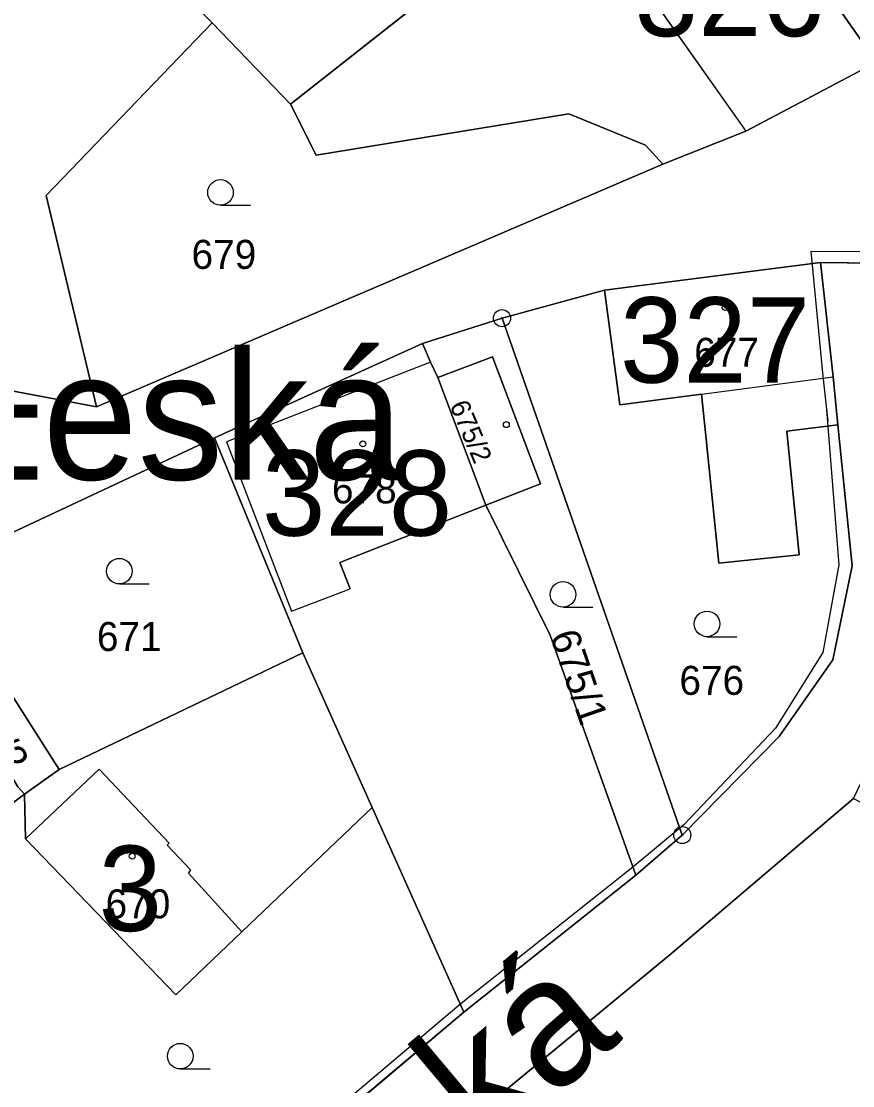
# Model space of a CAD drawing. Extents: x -689422 to -685210, y -987725 to -982160.
# Drawn here: x -687046.6 to -686997.8, y -985883.9 to -985821.5 of the extents above; entities that cross this region are included whole.
import ezdxf

# ---------------------------------------------------------------- set-up
doc = ezdxf.new("R2010")
doc.units = 0
for name, color, linetype in [('KN_Budovy', 7, 'Continuous'), ('KN_Budovy_cisla_domovni', 7, 'Continuous'), ('KN_Hranice_parcel', 7, 'Continuous'), ('KN_Hranice_parcel_vnitrni_kresba', 7, 'Continuous'), ('KN_Parcelni cisla', 7, 'Continuous'), ('KN_Polygon parcely', 7, 'Continuous'), ('KN_Popisy_pomistni nazvy nazvy ulic', 7, 'Continuous'), ('KN_POZEMKY_OSTATNI PLOCHA', 7, 'Continuous'), ('KN_POZEMKY_TTP', 7, 'Continuous'), ('KN_POZEMKY_ZAHRADA', 7, 'Continuous'), ('KN_POZEMKY_ZASTAVENA PLOCHA', 7, 'Continuous'), ('KN_VYUZITI_16_ostatni plocha_silnice', 7, 'Continuous'), ('KN_VYUZITI_17_ostatni plocha_ostatni komunikace', 7, 'Continuous'), ('KN_VYUZITI_26_ostatni plocha_jina plocha', 7, 'Continuous'), ('KN_Značky bodu BP', 7, 'Continuous'), ('KN_Značky budov', 7, 'Continuous'), ('KN_Značky kultur', 7, 'Continuous')]:
    doc.layers.add(name, color=color, linetype=linetype)

msp = doc.modelspace()

# ---------------------------------------------------------------- linework, layer by layer
at = {"layer": 'KN_Budovy'}
for points in [[(-687012.52, -985815.99), (-687004.1, -985827.91), (-687000.22, -985825.86), (-686996.44, -985823.86), (-686999.96, -985818.85), (-686999.84, -985818.77), (-687001.73, -985816.06), (-687001.85, -985816.14), (-687005.4, -985811.02)], [(-687012.4, -985837.23), (-687011.49, -985843.95), (-687006.7, -985843.32), (-686998.99, -985842.3), (-686999.73, -985835.6)], [(-687022.17, -985842.35), (-687019.34, -985849.84), (-687016.14, -985848.59), (-687018.95, -985841.14)], [(-687022.17, -985842.35), (-687022.59, -985841.45), (-687034.55, -985846.12), (-687030.74, -985856.04), (-687027.31, -985854.73), (-687027.91, -985853.19), (-687019.34, -985849.84)], [(-687033.66, -985874.84), (-687036.77, -985871.41), (-687036.65, -985871.23), (-687038.03, -985869.76), (-687037.92, -985869.65), (-687042.01, -985865.31), (-687046.34, -985869.4), (-687037.53, -985878.53)]]:
    msp.add_lwpolyline(points, close=True, dxfattribs=at)
at = {"layer": 'KN_Hranice_parcel'}
for p, q in [((-687014.09, -985813.16), (-687030.79, -985826.33)), ((-687041.12, -985815.86), (-687035.4, -985821.56)), ((-687030.79, -985826.33), (-687035.4, -985821.56)), ((-687042.18, -985844.07), (-687008.98, -985829.85)), ((-687012.4, -985837.23), (-686999.73, -985835.6)), ((-686999.73, -985835.6), (-686987.19, -985835.77)), ((-687018.4, -985838.87), (-687012.4, -985837.23)), ((-687023.06, -985840.35), (-687018.4, -985838.87)), ((-687018.4, -985838.87), (-687007.83, -985869.17)), ((-687035.26, -985845.88), (-687023.06, -985840.35)), ((-687019.34, -985849.84), (-687022.17, -985842.35)), ((-687042.18, -985844.07), (-687049.54, -985842.68)), ((-687049.53, -985852.57), (-687035.26, -985845.88)), ((-687030.08, -985858.48), (-687035.26, -985845.88)), ((-687051.7, -985853.79), (-687044.37, -985865.32)), ((-687030.08, -985858.48), (-687044.37, -985865.32)), ((-687026.01, -985867.55), (-687030.08, -985858.48)), ((-687044.37, -985865.32), (-687046.39, -985866.78)), ((-687046.39, -985866.78), (-687051.79, -985870.77)), ((-687020.63, -985879.56), (-687026.01, -985867.55)), ((-687007.83, -985869.17), (-687010.56, -985871.53)), ((-687010.56, -985871.53), (-687020.63, -985879.56)), ((-687020.63, -985879.56), (-687039.45, -985895.37))]:
    msp.add_line(p, q, dxfattribs=at)
for points in [[(-686996.44, -985823.86), (-686999.96, -985818.85), (-686999.84, -985818.77), (-687001.73, -985816.06), (-687001.85, -985816.14), (-687005.4, -985811.02), (-687005.5, -985810.77)], [(-687035.4, -985821.56), (-687045.12, -985831.67), (-687042.18, -985844.07)], [(-687008.98, -985829.85), (-687004.1, -985827.91), (-687000.22, -985825.86), (-686996.44, -985823.86)], [(-687008.98, -985829.85), (-687009.99, -985828.72), (-687014.49, -985826.9), (-687029.29, -985829.31), (-687030.79, -985826.33)], [(-686999.73, -985835.6), (-686998.99, -985842.3), (-686998.72, -985845.13)], [(-686998.72, -985845.13), (-687001.71, -985845.49), (-687000.97, -985852.75), (-687005.69, -985853.23), (-687006.43, -985845.97), (-687006.7, -985843.32), (-687011.49, -985843.95), (-687012.4, -985837.23)], [(-687022.17, -985842.35), (-687022.59, -985841.45), (-687023.06, -985840.35)], [(-687022.17, -985842.35), (-687018.95, -985841.14), (-687016.14, -985848.59), (-687019.34, -985849.84)], [(-686998.72, -985845.13), (-686997.88, -985853.39), (-686999, -985858.9), (-687002.16, -985863.4), (-687007.83, -985869.17)], [(-687010.56, -985871.53), (-687015.58, -985857.45), (-687019.34, -985849.84)], [(-687046.39, -985866.78), (-687046.78, -985866.35), (-687050.53, -985860.07), (-687053.05, -985855.43)], [(-687065.78, -985935.64), (-687049.58, -985914.2), (-687027.35, -985891.66), (-687008.57, -985876.19), (-686997.8, -985867.02)], [(-687026.01, -985867.55), (-687033.66, -985874.84), (-687037.53, -985878.53), (-687046.34, -985869.4), (-687046.39, -985866.78)]]:
    msp.add_lwpolyline(points, dxfattribs=at)
at = {"layer": 'KN_Hranice_parcel_vnitrni_kresba'}
for p, q in [((-687012.52, -985815.99), (-687004.1, -985827.91)), ((-687022.59, -985841.45), (-687034.55, -985846.12)), ((-687006.7, -985843.32), (-686998.99, -985842.3)), ((-687034.55, -985846.12), (-687030.74, -985856.04)), ((-687019.34, -985849.84), (-687027.91, -985853.19)), ((-687027.91, -985853.19), (-687027.31, -985854.73)), ((-687030.74, -985856.04), (-687027.31, -985854.73)), ((-687046.34, -985869.4), (-687042.01, -985865.31)), ((-687037.92, -985869.65), (-687042.01, -985865.31)), ((-687038.03, -985869.76), (-687037.92, -985869.65)), ((-687036.65, -985871.23), (-687038.03, -985869.76)), ((-687036.77, -985871.41), (-687036.65, -985871.23)), ((-687033.66, -985874.84), (-687036.77, -985871.41))]:
    msp.add_line(p, q, dxfattribs=at)
for points in [[(-686999.37, -985844.24), (-686998.66, -985853.33), (-686999.59, -985858.47), (-687002.37, -985862.9), (-687007.73, -985868.55), (-687010.73, -985871.05), (-687020.8, -985879.05), (-687039.37, -985894.77), (-687053.36, -985908.63), (-687055.44, -985904.98), (-687057.86, -985901.7), (-687065.86, -985888.69), (-687071.29, -985879.05), (-687072.15, -985875.41), (-687074.15, -985869.19), (-687075.29, -985863.26), (-687078.07, -985857.97), (-687083.5, -985846.33), (-687090.79, -985829.68), (-687094.79, -985832.04), (-687102.64, -985814.54), (-687104.21, -985811.39)], [(-686971.81, -985827.47), (-686977.24, -985828.9), (-686979.52, -985827.54), (-686986.95, -985835.04), (-687000.3, -985834.97), (-686999.59, -985842.26), (-686999.3, -985844.9)]]:
    msp.add_lwpolyline(points, dxfattribs=at)
at = {"layer": 'KN_Polygon parcely'}
for points in [[(-687035.4, -985821.56), (-687030.79, -985826.33), (-687014.09, -985813.16), (-687015.83, -985810.81), (-687010.87, -985803.69), (-687013.96, -985799.5), (-687017.65, -985794.61), (-687027.9, -985805.23), (-687028.51, -985804.65), (-687032.31, -985808.22), (-687040.71, -985815.46), (-687041.12, -985815.86)], [(-687042.18, -985844.07), (-687045.12, -985831.67), (-687035.4, -985821.56), (-687041.12, -985815.86), (-687041.33, -985815.65), (-687047.78, -985809.31), (-687058.14, -985822.14), (-687063.29, -985829.68), (-687056.61, -985831.75), (-687056.19, -985830.41), (-687053.07, -985831.38), (-687053.71, -985833.45), (-687047.23, -985835.4), (-687049.54, -985842.68)], [(-687001.73, -985816.06), (-687001.85, -985816.14), (-687005.4, -985811.02), (-687005.5, -985810.77), (-687012.35, -985815.39), (-687012.59, -985815.07), (-687014.09, -985813.16), (-687030.79, -985826.33), (-687029.29, -985829.31), (-687014.49, -985826.9), (-687009.99, -985828.72), (-687008.98, -985829.85), (-687004.1, -985827.91), (-687000.22, -985825.86), (-686996.44, -985823.86), (-686999.96, -985818.85), (-686999.84, -985818.77)], [(-687014.49, -985826.9), (-687029.29, -985829.31), (-687030.79, -985826.33), (-687035.4, -985821.56), (-687045.12, -985831.67), (-687042.18, -985844.07), (-687008.98, -985829.85), (-687009.99, -985828.72)], [(-686999.73, -985835.6), (-687012.4, -985837.23), (-687011.49, -985843.95), (-687006.7, -985843.32), (-687006.43, -985845.97), (-687005.69, -985853.23), (-687000.97, -985852.75), (-687001.71, -985845.49), (-686998.72, -985845.13), (-686998.99, -985842.3)], [(-687011.49, -985843.95), (-687012.4, -985837.23), (-687018.4, -985838.87), (-687007.83, -985869.17), (-687002.16, -985863.4), (-686999, -985858.9), (-686997.88, -985853.39), (-686998.72, -985845.13), (-687001.71, -985845.49), (-687000.97, -985852.75), (-687005.69, -985853.23), (-687006.43, -985845.97), (-687006.7, -985843.32)], [(-687018.95, -985841.14), (-687016.14, -985848.59), (-687019.34, -985849.84), (-687015.58, -985857.45), (-687010.56, -985871.53), (-687007.83, -985869.17), (-687018.4, -985838.87), (-687023.06, -985840.35), (-687022.59, -985841.45), (-687022.17, -985842.35)], [(-687022.59, -985841.45), (-687023.06, -985840.35), (-687035.26, -985845.88), (-687030.08, -985858.48), (-687026.01, -985867.55), (-687020.63, -985879.56), (-687010.56, -985871.53), (-687015.58, -985857.45), (-687019.34, -985849.84), (-687022.17, -985842.35)], [(-687022.17, -985842.35), (-687019.34, -985849.84), (-687016.14, -985848.59), (-687018.95, -985841.14)], [(-687044.37, -985865.32), (-687030.08, -985858.48), (-687035.26, -985845.88), (-687049.53, -985852.57), (-687051.7, -985853.79)], [(-687053.05, -985855.43), (-687050.53, -985860.07), (-687046.78, -985866.35), (-687046.39, -985866.78), (-687044.37, -985865.32), (-687051.7, -985853.79)], [(-687046.78, -985866.35), (-687050.53, -985860.07), (-687053.05, -985855.43), (-687060.62, -985864.59), (-687057.59, -985866.44), (-687051.79, -985870.77), (-687046.39, -985866.78)], [(-687046.39, -985866.78), (-687046.34, -985869.4), (-687037.53, -985878.53), (-687033.66, -985874.84), (-687026.01, -985867.55), (-687030.08, -985858.48), (-687044.37, -985865.32)], [(-687021.26, -985935.4), (-687018.54, -985925.21), (-687011.4, -985908.78), (-687008.72, -985905.55), (-686997.42, -985891.97), (-686993.04, -985869.67), (-686997.8, -985867.02), (-687008.57, -985876.19), (-687027.35, -985891.66), (-687049.58, -985914.2), (-687065.78, -985935.64), (-687056.56, -985940.55), (-687050.96, -985943.53), (-687035.34, -985955.89), (-687033.19, -985951.05), (-687022.72, -985937.91)], [(-687051.79, -985870.77), (-687055.24, -985874.35), (-687040.65, -985893.77), (-687039.45, -985895.37), (-687020.63, -985879.56), (-687026.01, -985867.55), (-687033.66, -985874.84), (-687037.53, -985878.53), (-687046.34, -985869.4), (-687046.39, -985866.78)]]:
    msp.add_lwpolyline(points, close=True, dxfattribs=at)
for points in [[(-686999.96, -985818.85), (-686996.44, -985823.86), (-686987.19, -985835.77), (-686980.49, -985829.23), (-686979.55, -985828.32), (-686984.12, -985822.51), (-686993.22, -985812.42)], [(-687049.53, -985852.57), (-687035.26, -985845.88), (-687023.06, -985840.35), (-687018.4, -985838.87), (-687012.4, -985837.23), (-686999.73, -985835.6), (-686987.19, -985835.77), (-686996.44, -985823.86), (-687000.22, -985825.86), (-687004.1, -985827.91), (-687008.98, -985829.85), (-687042.18, -985844.07), (-687049.54, -985842.68)], [(-687071.99, -985949.82), (-687065.78, -985935.64), (-687049.58, -985914.2), (-687027.35, -985891.66), (-687008.57, -985876.19), (-686997.8, -985867.02), (-686994.76, -985860.7), (-686993.51, -985850.58), (-686987.19, -985835.77), (-686999.73, -985835.6), (-686998.99, -985842.3), (-686998.72, -985845.13), (-686997.88, -985853.39), (-686999, -985858.9), (-687002.16, -985863.4), (-687007.83, -985869.17), (-687010.56, -985871.53), (-687020.63, -985879.56), (-687039.45, -985895.37), (-687053.4, -985909.28), (-687062.35, -985919.84), (-687070.33, -985933.2), (-687073.91, -985944.26), (-687077.99, -985964.08)]]:
    msp.add_lwpolyline(points, dxfattribs=at)
at = {"layer": 'KN_POZEMKY_OSTATNI PLOCHA'}
for p, q in [((-686996.44, -985823.86), (-686999.96, -985818.85)), ((-687000.22, -985825.86), (-686996.44, -985823.86)), ((-687004.1, -985827.91), (-687000.22, -985825.86)), ((-687008.98, -985829.85), (-687004.1, -985827.91)), ((-687042.18, -985844.07), (-687008.98, -985829.85)), ((-686999.73, -985835.6), (-687012.4, -985837.23)), ((-686998.99, -985842.3), (-686999.73, -985835.6)), ((-686999.73, -985835.6), (-686987.19, -985835.77)), ((-686987.19, -985835.77), (-686999.73, -985835.6)), ((-687012.4, -985837.23), (-687018.4, -985838.87)), ((-687018.4, -985838.87), (-687023.06, -985840.35)), ((-687023.06, -985840.35), (-687035.26, -985845.88)), ((-686998.72, -985845.13), (-686998.99, -985842.3)), ((-687049.54, -985842.68), (-687042.18, -985844.07)), ((-686997.88, -985853.39), (-686998.72, -985845.13)), ((-687035.26, -985845.88), (-687049.53, -985852.57)), ((-686999, -985858.9), (-686997.88, -985853.39)), ((-687051.7, -985853.79), (-687044.37, -985865.32)), ((-687002.16, -985863.4), (-686999, -985858.9)), ((-687007.83, -985869.17), (-687002.16, -985863.4)), ((-687044.37, -985865.32), (-687046.39, -985866.78)), ((-687046.39, -985866.78), (-687046.78, -985866.35)), ((-686997.8, -985867.02), (-687008.57, -985876.19)), ((-687010.56, -985871.53), (-687007.83, -985869.17)), ((-687020.63, -985879.56), (-687010.56, -985871.53)), ((-687008.57, -985876.19), (-687027.35, -985891.66)), ((-687039.45, -985895.37), (-687020.63, -985879.56))]:
    msp.add_line(p, q, dxfattribs=at)
at = {"layer": 'KN_POZEMKY_TTP'}
for p, q in [((-687008.57, -985876.19), (-686997.8, -985867.02)), ((-687027.35, -985891.66), (-687008.57, -985876.19))]:
    msp.add_line(p, q, dxfattribs=at)
at = {"layer": 'KN_POZEMKY_ZAHRADA'}
for p, q in [((-687041.12, -985815.86), (-687035.4, -985821.56)), ((-687035.4, -985821.56), (-687045.12, -985831.67)), ((-687045.12, -985831.67), (-687035.4, -985821.56)), ((-687035.4, -985821.56), (-687030.79, -985826.33)), ((-687030.79, -985826.33), (-687029.29, -985829.31)), ((-687029.29, -985829.31), (-687014.49, -985826.9)), ((-687014.49, -985826.9), (-687009.99, -985828.72)), ((-687009.99, -985828.72), (-687008.98, -985829.85)), ((-687008.98, -985829.85), (-687042.18, -985844.07)), ((-687045.12, -985831.67), (-687042.18, -985844.07)), ((-687042.18, -985844.07), (-687045.12, -985831.67)), ((-687018.4, -985838.87), (-687012.4, -985837.23)), ((-687012.4, -985837.23), (-687011.49, -985843.95)), ((-687023.06, -985840.35), (-687018.4, -985838.87)), ((-687007.83, -985869.17), (-687018.4, -985838.87)), ((-687018.4, -985838.87), (-687007.83, -985869.17)), ((-687022.59, -985841.45), (-687023.06, -985840.35)), ((-687018.95, -985841.14), (-687022.17, -985842.35)), ((-687016.14, -985848.59), (-687018.95, -985841.14)), ((-687022.17, -985842.35), (-687022.59, -985841.45)), ((-687042.18, -985844.07), (-687049.54, -985842.68)), ((-687011.49, -985843.95), (-687006.7, -985843.32)), ((-687006.7, -985843.32), (-687006.43, -985845.97)), ((-687001.71, -985845.49), (-686998.72, -985845.13)), ((-687000.97, -985852.75), (-687001.71, -985845.49)), ((-686998.72, -985845.13), (-686997.88, -985853.39)), ((-687049.53, -985852.57), (-687035.26, -985845.88)), ((-687035.26, -985845.88), (-687030.08, -985858.48)), ((-687006.43, -985845.97), (-687005.69, -985853.23)), ((-687019.34, -985849.84), (-687016.14, -985848.59)), ((-687015.58, -985857.45), (-687019.34, -985849.84)), ((-687005.69, -985853.23), (-687000.97, -985852.75)), ((-686997.88, -985853.39), (-686999, -985858.9)), ((-687044.37, -985865.32), (-687051.7, -985853.79)), ((-687010.56, -985871.53), (-687015.58, -985857.45)), ((-687030.08, -985858.48), (-687044.37, -985865.32)), ((-686999, -985858.9), (-687002.16, -985863.4)), ((-687002.16, -985863.4), (-687007.83, -985869.17)), ((-687051.79, -985870.77), (-687046.39, -985866.78)), ((-687046.39, -985866.78), (-687046.34, -985869.4)), ((-687033.66, -985874.84), (-687026.01, -985867.55)), ((-687026.01, -985867.55), (-687020.63, -985879.56)), ((-687007.83, -985869.17), (-687010.56, -985871.53)), ((-687046.34, -985869.4), (-687037.53, -985878.53)), ((-687037.53, -985878.53), (-687033.66, -985874.84)), ((-687020.63, -985879.56), (-687039.45, -985895.37))]:
    msp.add_line(p, q, dxfattribs=at)
at = {"layer": 'KN_POZEMKY_ZASTAVENA PLOCHA'}
for p, q in [((-687030.79, -985826.33), (-687014.09, -985813.16)), ((-687014.09, -985813.16), (-687030.79, -985826.33)), ((-687035.4, -985821.56), (-687041.12, -985815.86)), ((-686999.96, -985818.85), (-686996.44, -985823.86)), ((-687030.79, -985826.33), (-687035.4, -985821.56)), ((-686996.44, -985823.86), (-687000.22, -985825.86)), ((-687000.22, -985825.86), (-687004.1, -985827.91)), ((-687029.29, -985829.31), (-687030.79, -985826.33)), ((-687014.49, -985826.9), (-687029.29, -985829.31)), ((-687009.99, -985828.72), (-687014.49, -985826.9)), ((-687004.1, -985827.91), (-687008.98, -985829.85)), ((-687008.98, -985829.85), (-687009.99, -985828.72)), ((-687012.4, -985837.23), (-686999.73, -985835.6)), ((-686999.73, -985835.6), (-686998.99, -985842.3)), ((-687011.49, -985843.95), (-687012.4, -985837.23)), ((-687035.26, -985845.88), (-687023.06, -985840.35)), ((-687023.06, -985840.35), (-687022.59, -985841.45)), ((-687022.17, -985842.35), (-687018.95, -985841.14)), ((-687018.95, -985841.14), (-687016.14, -985848.59)), ((-687022.59, -985841.45), (-687022.17, -985842.35)), ((-687019.34, -985849.84), (-687022.17, -985842.35)), ((-687022.17, -985842.35), (-687019.34, -985849.84)), ((-686998.99, -985842.3), (-686998.72, -985845.13)), ((-687006.7, -985843.32), (-687011.49, -985843.95)), ((-687006.43, -985845.97), (-687006.7, -985843.32)), ((-686998.72, -985845.13), (-687001.71, -985845.49)), ((-687001.71, -985845.49), (-687000.97, -985852.75)), ((-687030.08, -985858.48), (-687035.26, -985845.88)), ((-687005.69, -985853.23), (-687006.43, -985845.97)), ((-687016.14, -985848.59), (-687019.34, -985849.84)), ((-687019.34, -985849.84), (-687015.58, -985857.45)), ((-687000.97, -985852.75), (-687005.69, -985853.23)), ((-687015.58, -985857.45), (-687010.56, -985871.53)), ((-687044.37, -985865.32), (-687030.08, -985858.48)), ((-687026.01, -985867.55), (-687030.08, -985858.48)), ((-687030.08, -985858.48), (-687026.01, -985867.55)), ((-687046.39, -985866.78), (-687044.37, -985865.32)), ((-687046.78, -985866.35), (-687046.39, -985866.78)), ((-687046.39, -985866.78), (-687051.79, -985870.77)), ((-687046.34, -985869.4), (-687046.39, -985866.78)), ((-687026.01, -985867.55), (-687033.66, -985874.84)), ((-687020.63, -985879.56), (-687026.01, -985867.55)), ((-687037.53, -985878.53), (-687046.34, -985869.4)), ((-687010.56, -985871.53), (-687020.63, -985879.56)), ((-687033.66, -985874.84), (-687037.53, -985878.53))]:
    msp.add_line(p, q, dxfattribs=at)
at = {"layer": 'KN_VYUZITI_16_ostatni plocha_silnice'}
msp.add_line((-686996.44, -985823.86), (-686999.96, -985818.85), dxfattribs=at)
at = {"layer": 'KN_VYUZITI_17_ostatni plocha_ostatni komunikace'}
for p, q in [((-687000.22, -985825.86), (-686996.44, -985823.86)), ((-687004.1, -985827.91), (-687000.22, -985825.86)), ((-687008.98, -985829.85), (-687004.1, -985827.91)), ((-687042.18, -985844.07), (-687008.98, -985829.85)), ((-686999.73, -985835.6), (-687012.4, -985837.23)), ((-686998.99, -985842.3), (-686999.73, -985835.6)), ((-686999.73, -985835.6), (-686987.19, -985835.77)), ((-686987.19, -985835.77), (-686999.73, -985835.6)), ((-687012.4, -985837.23), (-687018.4, -985838.87)), ((-687018.4, -985838.87), (-687023.06, -985840.35)), ((-687023.06, -985840.35), (-687035.26, -985845.88)), ((-686998.72, -985845.13), (-686998.99, -985842.3)), ((-687049.54, -985842.68), (-687042.18, -985844.07)), ((-686997.88, -985853.39), (-686998.72, -985845.13)), ((-687035.26, -985845.88), (-687049.53, -985852.57)), ((-686999, -985858.9), (-686997.88, -985853.39)), ((-687002.16, -985863.4), (-686999, -985858.9)), ((-687007.83, -985869.17), (-687002.16, -985863.4)), ((-686997.8, -985867.02), (-687008.57, -985876.19)), ((-687010.56, -985871.53), (-687007.83, -985869.17)), ((-687020.63, -985879.56), (-687010.56, -985871.53)), ((-687008.57, -985876.19), (-687027.35, -985891.66)), ((-687039.45, -985895.37), (-687020.63, -985879.56))]:
    msp.add_line(p, q, dxfattribs=at)
at = {"layer": 'KN_VYUZITI_26_ostatni plocha_jina plocha'}
for p, q in [((-687051.7, -985853.79), (-687044.37, -985865.32)), ((-687044.37, -985865.32), (-687046.39, -985866.78)), ((-687046.39, -985866.78), (-687046.78, -985866.35))]:
    msp.add_line(p, q, dxfattribs=at)
at = {"layer": 'KN_Značky bodu BP'}
for centre, radius in [((-687018.4, -985838.87), 0.5), ((-687018.4, -985838.87), 0.0303), ((-687007.83, -985869.17), 0.5), ((-687007.83, -985869.17), 0.0303)]:
    msp.add_circle(centre, radius, dxfattribs=at)
at = {"layer": 'KN_Značky budov'}
for centre in [(-687005.317, -985838.239), (-687018.147, -985845.109), (-687026.557, -985846.239), (-687040.077, -985870.409)]:
    msp.add_circle(centre, 0.175, dxfattribs=at)
at = {"layer": 'KN_Značky kultur'}
for p, q in [((-687034.903, -985832.25), (-687033.153, -985832.25)), ((-687040.833, -985854.45), (-687039.083, -985854.45)), ((-687014.823, -985855.81), (-687013.073, -985855.81)), ((-687006.383, -985857.54), (-687004.633, -985857.54)), ((-687037.263, -985882.88), (-687035.513, -985882.88))]:
    msp.add_line(p, q, dxfattribs=at)
for centre in [(-687034.903, -985831.5), (-687040.833, -985853.7), (-687014.823, -985855.06), (-687006.383, -985856.79), (-687037.263, -985882.13)]:
    msp.add_circle(centre, 0.75, dxfattribs=at)

# ---------------------------------------------------------------- texts
at = {"layer": 'KN_Budovy_cisla_domovni'}
for s, p in [('326', (-687010.622, -985822.339)), ('327', (-687011.487, -985842.649)), ('328', (-687032.473, -985851.619)), ('3', (-687042.05, -985874.794))]:
    msp.add_text(s, height=5, dxfattribs=at).set_placement(p)
at = {"layer": 'KN_Parcelni cisla'}
for s, p in [('679', (-687036.6, -985835.98)), ('677', (-687007.13, -985841.72)), ('678', (-687028.37, -985849.73)), ('671', (-687042.15, -985858.38)), ('676', (-687008, -985860.95)), ('670', (-687041.64, -985874.05))]:
    msp.add_text(s, height=1.7, dxfattribs=at).set_placement(p)
for s, height, rotation, p in [('675/2', 1.139, 293, (-687021.487, -985843.978)), ('675/1', 1.7, 289, (-687015.607, -985857.477)), ('667/2', 1.7, 304, (-687050.619, -985860.98))]:
    msp.add_text(s, height=height, rotation=rotation, dxfattribs=at).set_placement(p)
at = {"layer": 'KN_Popisy_pomistni nazvy nazvy ulic'}
msp.add_text('±eská', height=7.5, dxfattribs=at).set_placement((-687050.84, -985848.33))
msp.add_text('±eská', height=7.5, rotation=40, dxfattribs=at).set_placement((-687031.711, -985898.259))

doc.saveas('drawing.dxf')
